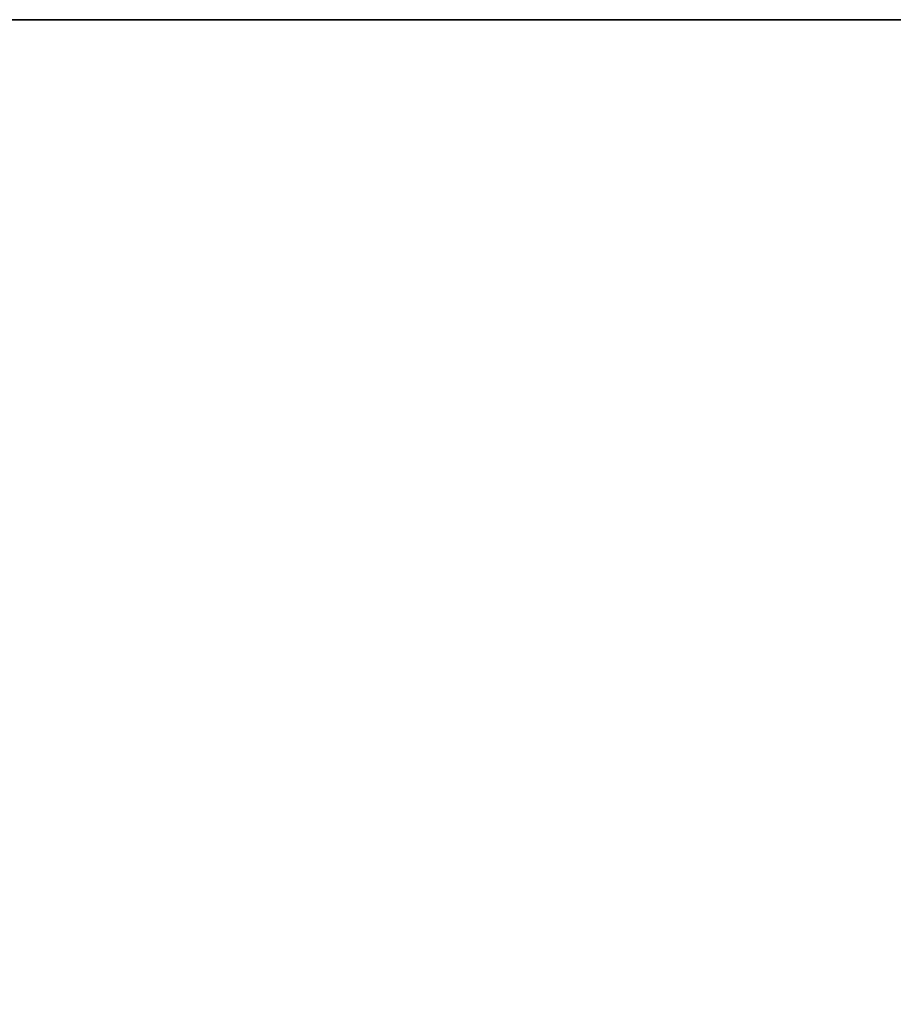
# Model space of a CAD drawing. Header units: millimetres. Extents: x -4552 to -3797, y -680 to 32.
# Tile 475 of 656: x -3889 to -3843, y -432 to -380. Entities that reach past the tile are written whole.
import ezdxf

# ---------------------------------------------------------------- set-up
doc = ezdxf.new("R2010")
doc.units = ezdxf.units.MM
doc.layers.add('Calque 07', color=7, linetype='Continuous', true_color=0xff0800)

msp = doc.modelspace()

# ---------------------------------------------------------------- linework, layer by layer
at = {"layer": 'Calque 07'}
for points, knots in [([(-4172.591, -381.082, -634.441), (-4150.294, -380.208, -670.856), (-4124.483, -380.208, -705.453), (-4068.845, -380.208, -742.976), (-4018.357, -380.208, -765.58), (-3979.58, -380.208, -777.481), (-3929.666, -380.208, -789.029), (-3886.897, -380.208, -797.499), (-3832.299, -380.208, -797.543)], [-287.76378, -287.76378, -287.76378, -287.76378, -215.822835, -191.84252, -143.88189, -95.92126, -71.940945, -2.107315, -2.107315, -2.107315, -2.107315]), ([(-3831.441, -380.208, -376.799), (-3872.947, -380.208, -369.601), (-3915.539, -380.208, -366.733), (-3968.053, -380.208, -369.677), (-4008.136, -380.208, -375.436), (-4050.401, -380.208, -388.509), (-4110.316, -380.208, -413.439), (-4151.802, -380.208, -440.62), (-4172.591, -380.208, -470.905)], [2.301373, 2.301373, 2.301373, 2.301373, 71.940945, 95.92126, 143.88189, 191.84252, 215.822835, 287.76378, 287.76378, 287.76378, 287.76378]), ([(-4172.589, -424.105, -470.901), (-4151.671, -429.586, -440.211), (-4110.775, -438.596, -412.733), (-4051.004, -451.005, -387.631), (-4008.401, -459.605, -374.557), (-3968.395, -467.348, -368.936), (-3916.011, -477.252, -366.209), (-3873.408, -485.047, -369.171), (-3831.403, -492.495, -376.775)], [-287.76378, -287.76378, -287.76378, -287.76378, -215.822835, -191.84252, -143.88189, -95.92126, -71.940945, -2.255075, -2.255075, -2.255075, -2.255075]), ([(-4172.592, -424.977, -634.445), (-4150.595, -430.558, -671.226), (-4124.388, -437.547, -706.181), (-4068.729, -449.565, -743.834), (-4018.621, -459.507, -766.375), (-3979.722, -466.791, -778.26), (-3929.545, -475.885, -789.706), (-3886.603, -483.542, -797.865), (-3832.268, -492.411, -797.577)], [-287.76378, -287.76378, -287.76378, -287.76378, -215.822835, -191.84252, -143.88189, -95.92126, -71.940945, -2.104893, -2.104893, -2.104893, -2.104893])]:
    msp.add_open_spline(points, degree=3, knots=knots, dxfattribs=at)

doc.saveas('drawing.dxf')
